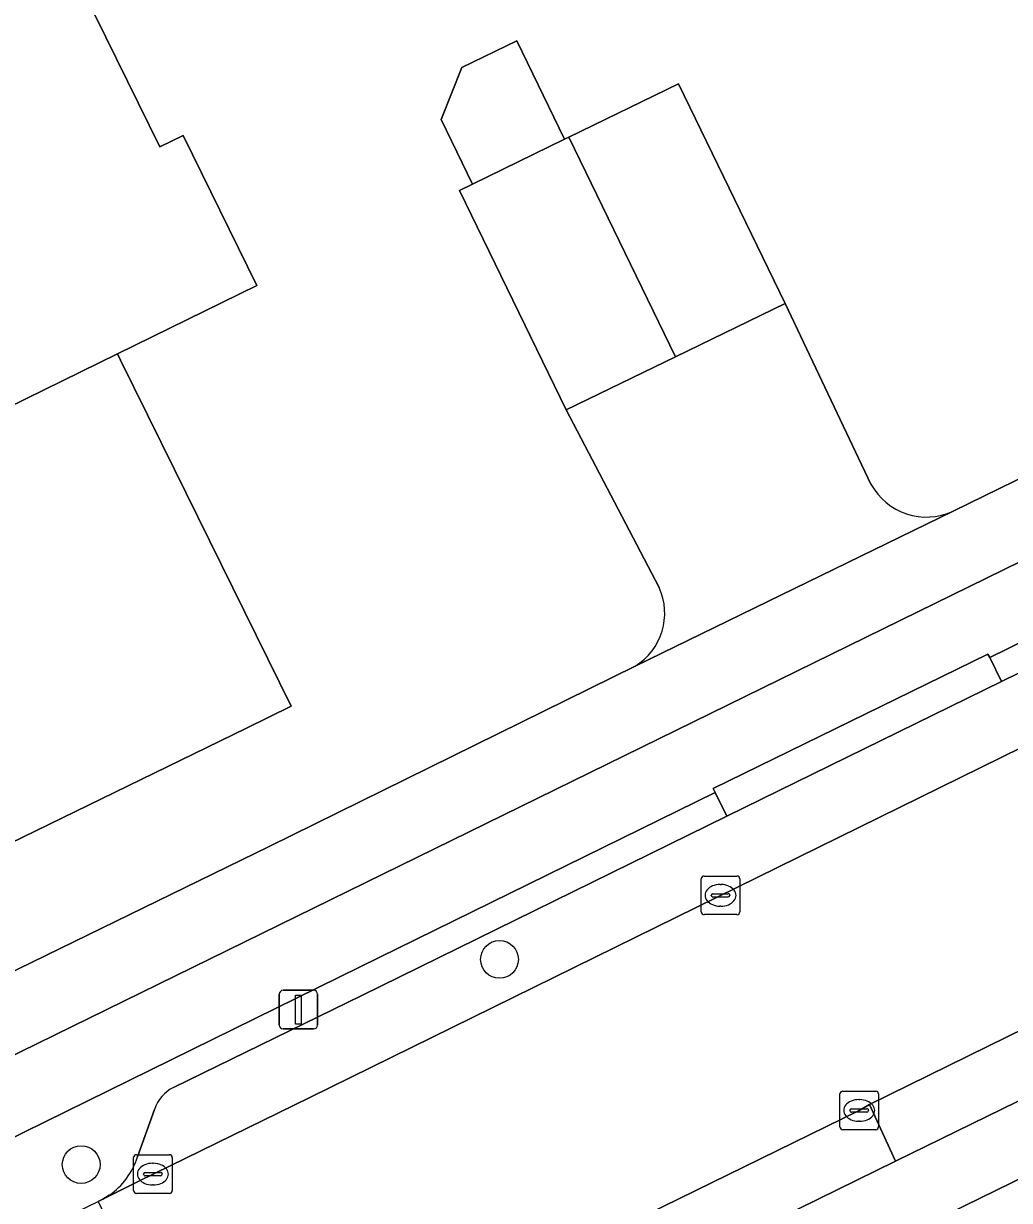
# Model space of a CAD drawing. Extents: x 160455 to 162082, y 388339 to 389736.
# Drawn here: x 160698.77 to 160724.31, y 388806.27 to 388836.74 of the extents above; entities that cross this region are included whole.
import ezdxf

# ---------------------------------------------------------------- set-up
doc = ezdxf.new("R2010")
doc.units = 0
for name, color, linetype in [('IMGEO_Berm_groen', 7, 'Continuous'), ('IMGEO_Boom', 7, 'Continuous'), ('IMGEO_Erf', 7, 'Continuous'), ('IMGEO_Fietspad_gesloten', 7, 'Continuous'), ('IMGEO_Fietspad_open', 7, 'Continuous'), ('IMGEO_Kolk', 7, 'Continuous'), ('IMGEO_Lichtmast', 7, 'Continuous'), ('IMGEO_Muur', 7, 'Continuous'), ('IMGEO_Pand', 7, 'Continuous'), ('IMGEO_Parkeervlak_open', 7, 'Continuous'), ('IMGEO_Rijbaan_lokaal_gesloten', 7, 'Continuous'), ('IMGEO_Rijbaan_lokaal_open', 7, 'Continuous'), ('IMGEO_Verkeerseiland_open', 7, 'Continuous'), ('IMGEO_Voetpad_open', 7, 'Continuous')]:
    doc.layers.add(name, color=color, linetype=linetype)

msp = doc.modelspace()

# ---------------------------------------------------------------- linework, layer by layer
at = {"layer": 'IMGEO_Berm_groen'}
msp.add_lwpolyline([(160721.36, 388807.285), (160720.692, 388808.751), (160720.422, 388808.602), (160705.59, 388801.342), (160703.586, 388800.369), (160700.593, 388798.916), (160701.311, 388797.443)], close=True, dxfattribs=at)
at = {"layer": 'IMGEO_Boom'}
for centre in [(160711.102, 388812.512), (160700.264, 388807.199)]:
    msp.add_circle(centre, 0.489, dxfattribs=at)
at = {"layer": 'IMGEO_Erf'}
for points in [[(160698.184, 388837.89), (160699.781, 388838.674), (160702.304, 388833.55), (160702.906, 388833.846), (160704.819, 388829.96), (160701.206, 388828.193), (160701.286, 388828.03), (160702.683, 388825.192), (160705.7, 388819.064), (160704.545, 388818.501), (160696.351, 388814.509)], [(160715.236, 388822.143), (160712.831, 388826.739), (160710.067, 388832.422), (160710.403, 388832.586), (160709.591, 388834.255), (160710.125, 388835.607), (160711.547, 388836.298), (160712.789, 388833.746), (160712.895, 388833.798), (160715.737, 388835.18), (160718.501, 388829.497), (160720.726, 388824.82)], [(160722.854, 388824.118), (160732.091, 388828.627), (160740.243, 388832.65)], [(160696.811, 388811.38), (160705.134, 388815.433), (160714.616, 388820.104)]]:
    msp.add_lwpolyline(points, dxfattribs=at)
for centre, radius, start, end in [((160722.162, 388825.596), 1.632, 208.3967, 295.0892), ((160713.781, 388821.472), 1.602, 301.4013, 24.7728)]:
    msp.add_arc(centre, radius, start, end, dxfattribs=at)
at = {"layer": 'IMGEO_Fietspad_gesloten'}
msp.add_lwpolyline([(160935.958, 388926.245), (160935.472, 388926.041), (160929.623, 388923.115), (160929.542, 388923.081), (160924.149, 388920.448), (160820.314, 388869.678), (160812.524, 388865.895), (160804.151, 388861.828), (160752.018, 388836.29), (160739.38, 388830.051), (160696.889, 388809.242), (160688.114, 388804.953), (160688.97, 388803.215), (160707.492, 388812.318), (160716.69, 388816.833), (160716.639, 388816.936), (160723.758, 388820.418), (160723.804, 388820.325), (160740.999, 388828.766), (160761.388, 388838.743), (160804.958, 388860.084), (160820.353, 388867.581)], dxfattribs=at)
at = {"layer": 'IMGEO_Fietspad_open'}
msp.add_lwpolyline([(160814.94, 388853.077), (160807.357, 388849.403), (160800.037, 388845.82), (160791.543, 388841.683), (160784.31, 388838.109), (160774.906, 388833.514), (160767.644, 388829.959), (160760.974, 388826.661), (160747.35, 388819.997), (160728.479, 388810.767), (160721.36, 388807.285), (160701.311, 388797.443), (160693.649, 388793.713), (160694.449, 388792.087), (160749.247, 388818.903), (160815.775, 388851.461)], dxfattribs=at)
at = {"layer": 'IMGEO_Kolk'}
for p, q in [((160716.403, 388814.67), (160717.255, 388814.67)), ((160716.328, 388813.744), (160716.328, 388814.596)), ((160716.816, 388814.45), (160716.841, 388814.45)), ((160717.329, 388814.596), (160717.329, 388813.744)), ((160716.587, 388814.164), (160716.587, 388814.176)), ((160717.025, 388814.127), (160716.627, 388814.127)), ((160716.63, 388814.213), (160717.028, 388814.213)), ((160717.071, 388814.176), (160717.071, 388814.164)), ((160716.839, 388813.89), (160716.814, 388813.89)), ((160717.255, 388813.67), (160716.403, 388813.67)), ((160719.921, 388808.175), (160719.921, 388809.027)), ((160719.996, 388809.101), (160720.848, 388809.101)), ((160720.409, 388808.881), (160720.434, 388808.881)), ((160720.922, 388809.027), (160720.922, 388808.175)), ((160720.18, 388808.595), (160720.18, 388808.607)), ((160720.223, 388808.644), (160720.621, 388808.644)), ((160720.664, 388808.607), (160720.664, 388808.595)), ((160720.618, 388808.558), (160720.22, 388808.558)), ((160720.432, 388808.321), (160720.407, 388808.321)), ((160720.848, 388808.101), (160719.996, 388808.101)), ((160701.622, 388806.527), (160701.622, 388807.379)), ((160701.697, 388807.453), (160702.549, 388807.453)), ((160702.623, 388807.379), (160702.623, 388806.527)), ((160702.11, 388807.233), (160702.135, 388807.233)), ((160701.881, 388806.947), (160701.881, 388806.959)), ((160702.319, 388806.91), (160701.921, 388806.91)), ((160701.924, 388806.996), (160702.322, 388806.996)), ((160702.365, 388806.959), (160702.365, 388806.947)), ((160702.549, 388806.453), (160701.697, 388806.453)), ((160702.133, 388806.673), (160702.108, 388806.673))]:
    msp.add_line(p, q, dxfattribs=at)
for points in [[(160716.403, 388814.67), (160717.255, 388814.67)], [(160716.328, 388813.744), (160716.328, 388814.596)], [(160717.329, 388814.596), (160717.329, 388813.744)], [(160717.255, 388813.67), (160716.403, 388813.67)], [(160719.921, 388808.175), (160719.921, 388809.027)], [(160719.996, 388809.101), (160720.848, 388809.101)], [(160720.922, 388809.027), (160720.922, 388808.175)], [(160720.848, 388808.101), (160719.996, 388808.101)], [(160701.622, 388806.527), (160701.622, 388807.379)], [(160701.697, 388807.453), (160702.549, 388807.453)], [(160702.623, 388807.379), (160702.623, 388806.527)], [(160702.549, 388806.453), (160701.697, 388806.453)]]:
    msp.add_lwpolyline(points, dxfattribs=at)
for centre, radius, start, end in [((160716.405, 388814.594), 0.0765, 91.552, 178.448), ((160716.405, 388814.594), 0.0765, 91.552, 178.448), ((160717.253, 388814.594), 0.0765, 1.552, 88.448), ((160717.253, 388814.594), 0.0765, 1.552, 88.448), ((160716.627, 388814.173), 0.0403, 85.8775, 175.7526), ((160716.624, 388814.163), 0.0366, 178.938, 274.7102), ((160717.028, 388814.17), 0.043, 264.8664, 352.4533), ((160717.032, 388814.175), 0.0386, 1.7309, 96.639), ((160716.405, 388813.746), 0.0765, 181.552, 268.448), ((160716.405, 388813.746), 0.0765, 181.552, 268.448), ((160717.253, 388813.746), 0.0765, 271.552, 358.448), ((160717.253, 388813.746), 0.0765, 271.552, 358.448), ((160719.998, 388809.025), 0.0765, 91.552, 178.448), ((160719.998, 388809.025), 0.0765, 91.552, 178.448), ((160720.846, 388809.025), 0.0765, 1.552, 88.448), ((160720.846, 388809.025), 0.0765, 1.552, 88.448), ((160720.22, 388808.604), 0.0403, 85.8775, 175.7526), ((160720.217, 388808.594), 0.0366, 178.938, 274.7102), ((160720.621, 388808.601), 0.043, 264.8664, 352.4533), ((160720.625, 388808.606), 0.0386, 1.7309, 96.639), ((160719.998, 388808.177), 0.0765, 181.552, 268.448), ((160719.998, 388808.177), 0.0765, 181.552, 268.448), ((160720.846, 388808.177), 0.0765, 271.552, 358.448), ((160720.846, 388808.177), 0.0765, 271.552, 358.448), ((160701.699, 388807.377), 0.0765, 91.552, 178.448), ((160701.699, 388807.377), 0.0765, 91.552, 178.448), ((160702.547, 388807.377), 0.0765, 1.552, 88.448), ((160702.547, 388807.377), 0.0765, 1.552, 88.448), ((160701.921, 388806.956), 0.0403, 85.8775, 175.7526), ((160701.918, 388806.946), 0.0366, 178.938, 274.7102), ((160702.322, 388806.953), 0.043, 264.8664, 352.4533), ((160702.326, 388806.958), 0.0386, 1.7309, 96.639), ((160701.699, 388806.529), 0.0765, 181.552, 268.448), ((160701.699, 388806.529), 0.0765, 181.552, 268.448), ((160702.547, 388806.529), 0.0765, 271.552, 358.448), ((160702.547, 388806.529), 0.0765, 271.552, 358.448)]:
    msp.add_arc(centre, radius, start, end, dxfattribs=at)
for centre, major_axis, ratio, start_param, end_param in [((160716.815, 388814.17), (-0.387, 0.002), 0.722429, 4.712389, 7.853982), ((160716.84, 388814.17), (-0.39, 0.002), 0.717154, 1.570796, 4.712389), ((160720.408, 388808.601), (-0.387, 0.002), 0.722429, 4.712389, 7.853982), ((160720.433, 388808.601), (-0.39, 0.002), 0.717154, 1.570796, 4.712389), ((160702.109, 388806.953), (-0.387, 0.002), 0.722429, 4.712389, 7.853982), ((160702.134, 388806.953), (-0.39, 0.002), 0.717154, 1.570796, 4.712389)]:
    msp.add_ellipse(centre, major_axis=major_axis, ratio=ratio, start_param=start_param, end_param=end_param, dxfattribs=at)
at = {"layer": 'IMGEO_Lichtmast'}
for p, q in [((160705.396, 388810.811), (160705.396, 388811.611)), ((160705.396, 388811.611), (160705.396, 388810.811)), ((160705.496, 388811.711), (160706.286, 388811.711)), ((160706.286, 388811.711), (160705.496, 388811.711)), ((160706.386, 388811.611), (160706.386, 388810.811)), ((160706.386, 388810.811), (160706.386, 388811.611)), ((160706.286, 388810.711), (160705.496, 388810.711)), ((160705.496, 388810.711), (160706.286, 388810.711))]:
    msp.add_line(p, q, dxfattribs=at)
msp.add_lwpolyline([(160705.816, 388811.586), (160705.966, 388811.586), (160705.966, 388810.836), (160705.816, 388810.836), (160705.816, 388811.586)], dxfattribs=at)
for centre, start, end in [((160705.496, 388811.611), 90, 180), ((160705.496, 388811.611), 90, 180), ((160706.286, 388811.611), 0, 90), ((160706.286, 388811.611), 360, 90), ((160705.496, 388810.811), 180, 270), ((160705.496, 388810.811), 180, 270), ((160706.286, 388810.811), 270, 0), ((160706.286, 388810.811), 270, 0)]:
    msp.add_arc(centre, 0.1, start, end, dxfattribs=at)
at = {"layer": 'IMGEO_Muur'}
for points in [[(160720.726, 388824.82), (160718.501, 388829.497)], [(160732.091, 388828.627), (160722.854, 388824.118)], [(160712.831, 388826.739), (160715.236, 388822.143)], [(160714.616, 388820.104), (160705.134, 388815.433)]]:
    msp.add_lwpolyline(points, dxfattribs=at)
for centre, radius, start, end in [((160722.162, 388825.596), 1.632, 208.3967, 295.0892), ((160713.781, 388821.472), 1.602, 301.4013, 24.7728)]:
    msp.add_arc(centre, radius, start, end, dxfattribs=at)
at = {"layer": 'IMGEO_Pand'}
for points in [[(160702.906, 388833.846), (160702.304, 388833.55), (160699.781, 388838.674), (160698.184, 388837.89), (160689.734, 388833.741), (160688.656, 388833.212), (160690.773, 388828.885), (160694.129, 388830.531), (160695.048, 388828.67), (160696.426, 388825.855), (160701.206, 388828.193), (160704.819, 388829.96)], [(160710.403, 388832.586), (160712.789, 388833.746), (160711.547, 388836.298), (160710.125, 388835.607), (160709.591, 388834.255)], [(160712.895, 388833.798), (160715.659, 388828.115), (160718.501, 388829.497), (160715.737, 388835.18)], [(160712.895, 388833.798), (160712.789, 388833.746), (160710.403, 388832.586), (160710.067, 388832.422), (160712.831, 388826.739), (160715.659, 388828.115)], [(160701.286, 388828.03), (160701.206, 388828.193), (160696.426, 388825.855), (160698.189, 388822.254), (160693.66, 388820.032), (160696.351, 388814.509), (160704.545, 388818.501), (160705.7, 388819.064), (160702.683, 388825.192)]]:
    msp.add_lwpolyline(points, close=True, dxfattribs=at)
at = {"layer": 'IMGEO_Parkeervlak_open'}
for points in [[(160740.267, 388827.638), (160738.585, 388826.804), (160724.107, 388819.706), (160716.991, 388816.218), (160707.533, 388811.581), (160702.657, 388809.195)], [(160700.991, 388806.404), (160700.822, 388806.3), (160701.76, 388806.77), (160706.188, 388808.94), (160731.49, 388821.372), (160739.341, 388825.221), (160742.405, 388826.733), (160743.619, 388827.3)], [(160702.162, 388808.628), (160701.722, 388807.4)]]:
    msp.add_lwpolyline(points, dxfattribs=at)
for centre, radius, start, end in [((160703.106, 388808.304), 0.998, 116.7162, 161.0408), ((160699.911, 388807.963), 1.897, 304.7174, 342.73)]:
    msp.add_arc(centre, radius, start, end, dxfattribs=at)
at = {"layer": 'IMGEO_Rijbaan_lokaal_gesloten'}
msp.add_lwpolyline([(160757.309, 388833.976), (160743.619, 388827.3), (160742.405, 388826.733), (160739.341, 388825.221), (160731.49, 388821.372), (160706.188, 388808.94), (160701.76, 388806.77), (160700.822, 388806.3), (160700.703, 388806.24), (160703.586, 388800.369), (160705.59, 388801.342), (160720.422, 388808.602), (160720.692, 388808.751), (160727.808, 388812.252), (160734.385, 388815.434), (160745.575, 388820.932), (160746.633, 388821.448), (160760.283, 388828.134)], dxfattribs=at)
at = {"layer": 'IMGEO_Rijbaan_lokaal_open'}
for points in [[(160720.726, 388824.82), (160718.501, 388829.497), (160715.659, 388828.115), (160712.831, 388826.739), (160715.236, 388822.143)], [(160714.616, 388820.104), (160722.854, 388824.118)]]:
    msp.add_lwpolyline(points, dxfattribs=at)
for centre, radius, start, end in [((160722.162, 388825.596), 1.632, 208.3967, 295.0892), ((160713.781, 388821.472), 1.602, 301.4013, 24.7728)]:
    msp.add_arc(centre, radius, start, end, dxfattribs=at)
at = {"layer": 'IMGEO_Verkeerseiland_open'}
for points in [[(160902.415, 388905.053), (160903.765, 388905.697), (160903.541, 388906.153), (160910.727, 388909.682), (160909.887, 388911.468), (160820.353, 388867.581), (160804.958, 388860.084), (160761.388, 388838.743), (160740.999, 388828.766), (160723.804, 388820.325), (160724.107, 388819.706), (160738.585, 388826.804), (160740.267, 388827.638)], [(160702.657, 388809.195), (160707.533, 388811.581), (160716.991, 388816.218), (160716.69, 388816.833), (160707.492, 388812.318), (160688.97, 388803.215), (160685.77, 388801.642), (160686.645, 388799.828), (160686.823, 388799.459), (160697.98, 388804.929), (160700.703, 388806.24), (160700.822, 388806.3), (160700.991, 388806.404)], [(160701.722, 388807.4), (160702.162, 388808.628)]]:
    msp.add_lwpolyline(points, dxfattribs=at)
for points in [[(160723.804, 388820.325), (160723.758, 388820.418), (160716.639, 388816.936), (160716.69, 388816.833), (160716.991, 388816.218), (160724.107, 388819.706)], [(160727.808, 388812.252), (160720.692, 388808.751), (160721.36, 388807.285), (160728.479, 388810.767)]]:
    msp.add_lwpolyline(points, close=True, dxfattribs=at)
for centre, radius, start, end in [((160703.106, 388808.304), 0.998, 116.7162, 161.0408), ((160699.911, 388807.963), 1.897, 304.7174, 342.73)]:
    msp.add_arc(centre, radius, start, end, dxfattribs=at)
at = {"layer": 'IMGEO_Voetpad_open'}
for points in [[(160755.104, 388839.929), (160749.832, 388837.359), (160745.755, 388835.344), (160740.243, 388832.65), (160732.091, 388828.627), (160722.854, 388824.118), (160714.616, 388820.104), (160705.134, 388815.433), (160696.811, 388811.38), (160691.333, 388808.709), (160687.247, 388806.714), (160688.114, 388804.953), (160696.889, 388809.242), (160739.38, 388830.051), (160752.018, 388836.29), (160804.151, 388861.828)], [(160815.775, 388851.461), (160749.247, 388818.903), (160694.449, 388792.087), (160695.296, 388790.366), (160699.413, 388792.355), (160704.759, 388794.962), (160713.096, 388799.04), (160722.48, 388803.659), (160730.637, 388807.658), (160740.102, 388812.273), (160748.547, 388816.384), (160748.7, 388816.472), (160753.839, 388819.002), (160757.844, 388820.96), (160763.253, 388823.601), (160814.32, 388848.575)]]:
    msp.add_lwpolyline(points, dxfattribs=at)

doc.saveas('drawing.dxf')
